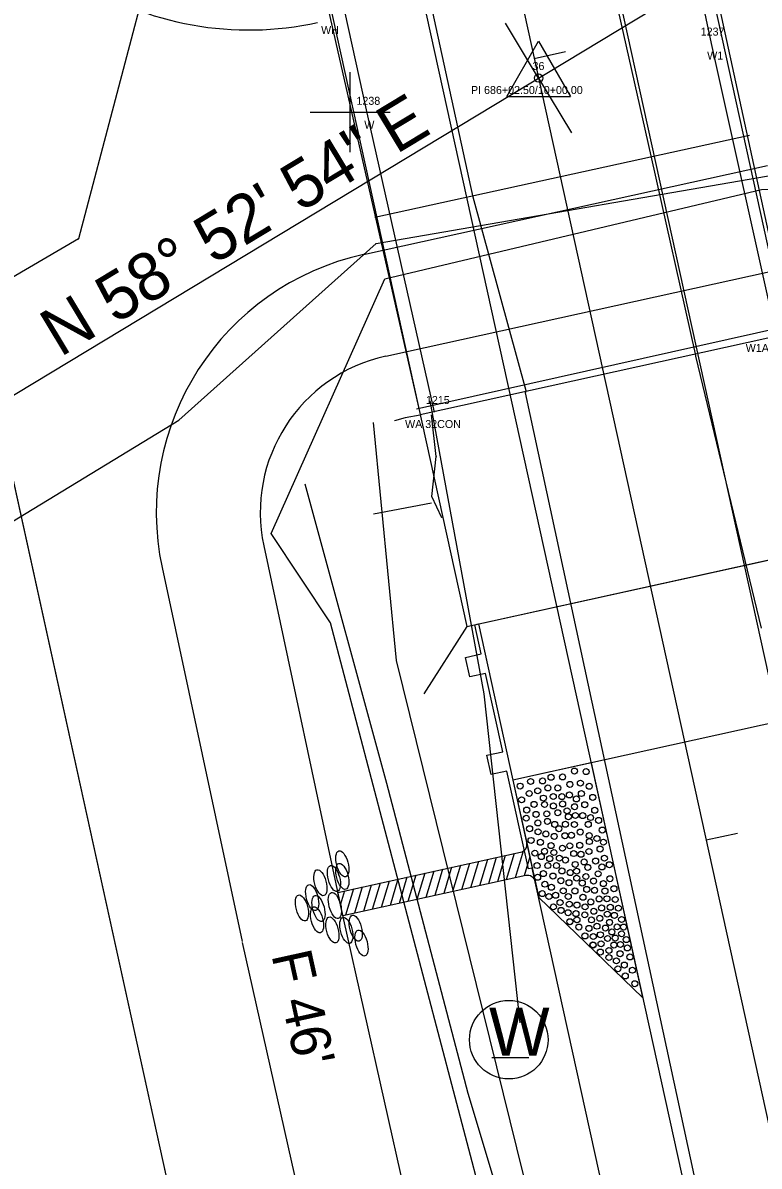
# Model space of a CAD drawing. Extents: x 2519952 to 2531965, y 848341 to 887632.
# Drawn here: x 2521510 to 2521602.1, y 869147.3 to 869290.2 of the extents above; entities that cross this region are included whole.
import ezdxf

# ---------------------------------------------------------------- set-up
doc = ezdxf.new("R2010")
doc.units = 0
for name, color, linetype in [('RD_EV_JW', 7, 'Continuous'), ('RD_EX_BldgApp', 7, 'Continuous'), ('RD_EX_BldgApp_txCode', 7, 'Continuous'), ('RD_EX_Bridge', 7, 'Continuous'), ('RD_EX_Conc', 7, 'Continuous'), ('RD_EX_DR_Pipe', 7, 'Continuous'), ('RD_EX_DV_Prop', 7, 'Continuous'), ('RD_EX_GuardRail', 7, 'Continuous'), ('RD_EX_H2O', 7, 'Continuous'), ('RD_EX_Misc', 7, 'Continuous'), ('RD_EX_Road', 7, 'Continuous'), ('RD_EX_RW', 7, 'Continuous'), ('RD_EX_UT', 7, 'Continuous'), ('RD_EX_VEG', 7, 'Continuous'), ('RD_HC_Cl', 7, 'Continuous'), ('RD_HC_Data', 7, 'Continuous'), ('RD_HC_Data_Tic', 7, 'Continuous'), ('RD_HC_txCode', 7, 'Continuous'), ('RD_PD_BCA', 7, 'Continuous'), ('RD_PD_Bridge', 7, 'Continuous'), ('RD_PD_CstnLmt', 7, 'Continuous'), ('RD_PD_DR_ErosCtrl', 7, 'Continuous'), ('RD_PD_Final_TrvlWay', 7, 'Continuous'), ('RD_PD_GR', 7, 'Continuous'), ('RD_PD_PaveShd', 7, 'Continuous'), ('RD_SMD_Locator', 7, 'Continuous')]:
    doc.layers.add(name, color=color, linetype=linetype)

# ---------------------------------------------------------------- blocks, each defined once
blk = doc.blocks.new('TBC1')
at = {"layer": 'RD_PD_GR'}
blk.add_lwpolyline([(12.5, 2.5), (15, 2.5), (15, 0.49), (25, 0.49), (25, 2.5), (27.5, 2.5), (27.5, 0.49), (31.25, 0.49), (31.25, 0), (0, 0), (0, 0.49), (12.5, 0.49)], close=True, dxfattribs=at)

msp = doc.modelspace()

# ---------------------------------------------------------------- linework, layer by layer
at = {"layer": 'RD_EV_JW'}
msp.add_lwpolyline([(2521612.58, 868633.3), (2521652.26, 868681.34), (2521670.78, 868698.5), (2521667.6, 868746.38), (2521632.57, 868900.09), (2521607.76, 868997.45), (2521589.09, 869078.55), (2521565.74, 869156.42), (2521555.56, 869195.14), (2521545.32, 869232.56)], dxfattribs=at)
at = {"layer": 'RD_EX_BldgApp'}
for points in [[(2521604.27, 869251.1), (2521596.15, 869287.62), (2521588.14, 869325.17)], [(2521561.51, 869241.58), (2521553.1, 869278.97), (2521545.03, 869315.56)]]:
    msp.add_lwpolyline(points, dxfattribs=at)
at = {"layer": 'RD_EX_Bridge'}
for points in [[(2521559.73, 869241.26), (2521606.03, 869251.49), (2521589.89, 869325.56), (2521542.97, 869315.1), (2521559.73, 869241.26)], [(2521559.73, 869241.2), (2521557.85, 869240.87), (2521556.5, 869240.46)]]:
    msp.add_lwpolyline(points, dxfattribs=at)
at = {"layer": 'RD_EX_Conc'}
msp.add_lwpolyline([(2521562.43, 869228.37), (2521561.19, 869231.03), (2521561.71, 869236), (2521561.15, 869241.21)], dxfattribs=at)
at = {"layer": 'RD_EX_DR_Pipe'}
msp.add_line((2521561.15, 869230.18), (2521553.87, 869228.8), dxfattribs=at)
at = {"layer": 'RD_EX_DV_Prop'}
msp.add_line((2521468.49, 869416.13), (2521533, 869123.15), dxfattribs=at)
at = {"layer": 'RD_EX_GuardRail'}
msp.add_lwpolyline([(2521572.21, 869165.25), (2521567.74, 869206.35), (2521560.98, 869242.96)], dxfattribs=at)
at = {"layer": 'RD_EX_H2O'}
for points in [[(2521367.64, 868930), (2521382.94, 869020.65), (2521412.41, 869065.42), (2521408.59, 869091.94), (2521371.41, 869119.09), (2521385.77, 869137.78), (2521417.88, 869161.34), (2521463.99, 869200.71), (2521529.55, 869240.56), (2521554.2, 869262.66), (2521610.3, 869272.32), (2521610.3, 869272.32), (2521630.07, 869274.49), (2521675.08, 869318.6)], [(2521526.58, 869299.59), (2521517.01, 869263.23), (2521449.73, 869223.92), (2521399.69, 869185.68), (2521343.78, 869136.29), (2521345.45, 869106.08), (2521274.83, 869075.43)], [(2521577.56, 869104.78), (2521548.5, 869215.22), (2521541.09, 869226.38), (2521555.3, 869258.21), (2521602.4, 869269.37), (2521612.65, 869269.66)]]:
    msp.add_lwpolyline(points, dxfattribs=at)
at = {"layer": 'RD_EX_Misc'}
for p, q in [((2521550.96, 869274.04), (2521550.96, 869284.04)), ((2521545.96, 869279.04), (2521555.96, 869279.04)), ((2521600.91, 869276.13), (2521554.03, 869265.88)), ((2521559.26, 869241.97), (2521606.17, 869252.45))]:
    msp.add_line(p, q, dxfattribs=at)
at = {"layer": 'RD_EX_Road'}
for p, q in [((2521588.62, 869273.6), (2521583.13, 869297.81)), ((2521566.34, 869268.43), (2521561.01, 869292.87)), ((2521594.14, 869248.85), (2521588.62, 869273.6)), ((2521572.97, 869244.21), (2521566.34, 869268.43)), ((2521594.2, 869248.54), (2521594.14, 869248.85)), ((2521602.41, 869214.58), (2521594.2, 869248.54)), ((2521572.88, 869243.97), (2521572.97, 869244.21)), ((2521580.29, 869209.57), (2521572.88, 869243.97)), ((2521601.82, 869109.96), (2521580.29, 869209.57))]:
    msp.add_line(p, q, dxfattribs=at)
at = {"layer": 'RD_EX_RW'}
msp.add_line((2521468.49, 869416.12), (2521533, 869123.14), dxfattribs=at)
at = {"layer": 'RD_EX_UT'}
msp.add_line((2521568.67, 869160.93), (2521573.3, 869160.93), dxfattribs=at)
msp.add_circle((2521570.8, 869163.14), 4.91, dxfattribs=at)
at = {"layer": 'RD_EX_VEG'}
msp.add_lwpolyline([(2521585.06, 868581.88), (2521677.07, 868662.64), (2521629.4, 868916.48), (2521556.77, 869210.54), (2521553.88, 869240.28)], dxfattribs=at)
at = {"layer": 'RD_HC_Cl'}
for p, q in [((2521425.99, 869957.86), (2521982.59, 867430.22)), ((2521456.87, 869212.3), (2521622.01, 869311.98))]:
    msp.add_line(p, q, dxfattribs=at)
at = {"layer": 'RD_HC_Data'}
for p, q in [((2521570.56, 869281.03), (2521574.53, 869287.91)), ((2521574.53, 869287.91), (2521578.5, 869281.03)), ((2521570.56, 869281.03), (2521578.5, 869281.03))]:
    msp.add_line(p, q, dxfattribs=at)
msp.add_circle((2521574.53, 869283.32), 0.529, dxfattribs=at)
at = {"layer": 'RD_HC_Data_Tic'}
for p, q in [((2521574.52, 869283.32), (2521570.39, 869290.17)), ((2521573.99, 869285.76), (2521577.9, 869286.62)), ((2521574.52, 869283.32), (2521578.66, 869276.47)), ((2521595.5, 869188.1), (2521599.4, 869188.96))]:
    msp.add_line(p, q, dxfattribs=at)
at = {"layer": 'RD_PD_BCA'}
msp.add_arc((2521538.28, 869329.32), 40, 192.0677, 282.4185, dxfattribs=at)
at = {"layer": 'RD_PD_Bridge'}
for p, q in [((2521565.56, 869214.79), (2521611.46, 869224.9)), ((2521567.02, 869215.11), (2521571.32, 869195.58)), ((2521565.56, 869214.79), (2521560.17, 869206.36)), ((2521614.29, 869205.04), (2521571.32, 869195.58))]:
    msp.add_line(p, q, dxfattribs=at)
for points in [[(2521611.46, 869224.9), (2521583.5, 869351.86)], [(2521537.6, 869341.75), (2521565.56, 869214.79)], [(2521565.56, 869214.79), (2521611.46, 869224.9)]]:
    msp.add_lwpolyline(points, dxfattribs=at)
at = {"layer": 'RD_PD_CstnLmt'}
for p, q in [((2521540.16, 869224.84), (2521550.15, 869178.12)), ((2521550.15, 869178.12), (2521572, 869080.53))]:
    msp.add_line(p, q, dxfattribs=at)
msp.add_lwpolyline([(2521555.42, 869248.56), (2521605.96, 869259.69)], dxfattribs=at)
msp.add_arc((2521559.72, 869229.03), 20, 102.4185, 192.0677, dxfattribs=at)
at = {"layer": 'RD_PD_DR_ErosCtrl'}
for p, q in [((2521527.45, 869222.13), (2521537.44, 869175.4)), ((2521537.47, 869175.28), (2521559.32, 869077.69))]:
    msp.add_line(p, q, dxfattribs=at)
msp.add_lwpolyline([(2521552.63, 869261.25), (2521603.17, 869272.38)], dxfattribs=at)
msp.add_arc((2521559.72, 869229.03), 33, 102.4185, 192.0677, dxfattribs=at)
at = {"layer": 'RD_PD_Final_TrvlWay'}
for p, q in [((2521526.57, 869556.91), (2521800.76, 868311.74)), ((2521503.13, 869551.75), (2521777.32, 868306.58))]:
    msp.add_line(p, q, dxfattribs=at)
at = {"layer": 'RD_PD_GR'}
msp.add_line((2521681.27, 868696.29), (2521573.74, 869184.59), dxfattribs=at)
at = {"layer": 'RD_PD_PaveShd'}
for p, q in [((2521581.09, 869197.73), (2521571.32, 869195.58)), ((2521581.09, 869197.73), (2521587.54, 869168.43)), ((2521571.32, 869195.58), (2521573.26, 869186.79)), ((2521549.42, 869181.55), (2521572.28, 869186.58)), ((2521571.47, 869186.4), (2521570.48, 869183.11)), ((2521571.47, 869186.4), (2521570.48, 869183.11)), ((2521572.61, 869186.71), (2521571.6, 869183.36)), ((2521573.26, 869186.79), (2521573.9, 869183.86)), ((2521564.76, 869184.93), (2521563.78, 869181.64)), ((2521564.76, 869184.93), (2521563.78, 869181.64)), ((2521565.88, 869185.17), (2521564.9, 869181.88)), ((2521565.88, 869185.17), (2521564.9, 869181.88)), ((2521567, 869185.42), (2521566.02, 869182.13)), ((2521567, 869185.42), (2521566.02, 869182.13)), ((2521568.12, 869185.66), (2521567.13, 869182.37)), ((2521569.23, 869185.91), (2521568.25, 869182.62)), ((2521569.23, 869185.91), (2521568.25, 869182.62)), ((2521570.35, 869186.15), (2521569.37, 869182.86)), ((2521570.35, 869186.15), (2521569.37, 869182.86)), ((2521573.43, 869185.99), (2521572.72, 869183.6)), ((2521572.93, 869183.65), (2521550.05, 869178.62)), ((2521558.06, 869183.45), (2521557.08, 869180.17)), ((2521558.06, 869183.45), (2521557.2, 869180.57)), ((2521559.18, 869183.7), (2521558.19, 869180.41)), ((2521559.18, 869183.7), (2521558.19, 869180.41)), ((2521560.3, 869183.94), (2521559.31, 869180.66)), ((2521560.3, 869183.94), (2521559.31, 869180.66)), ((2521561.41, 869184.19), (2521560.43, 869180.9)), ((2521561.41, 869184.19), (2521560.43, 869180.9)), ((2521562.53, 869184.43), (2521561.55, 869181.15)), ((2521562.53, 869184.43), (2521561.55, 869181.15)), ((2521563.65, 869184.68), (2521562.66, 869181.39)), ((2521563.65, 869184.68), (2521562.66, 869181.39)), ((2521573.9, 869183.86), (2521574.55, 869180.93)), ((2521552.47, 869182.23), (2521551.49, 869178.94)), ((2521552.47, 869182.23), (2521551.49, 869178.94)), ((2521553.59, 869182.47), (2521552.61, 869179.18)), ((2521553.59, 869182.47), (2521552.61, 869179.18)), ((2521554.71, 869182.72), (2521553.73, 869179.43)), ((2521554.71, 869182.72), (2521553.73, 869179.43)), ((2521555.83, 869182.96), (2521554.84, 869179.67)), ((2521555.83, 869182.96), (2521554.84, 869179.67)), ((2521556.94, 869183.21), (2521555.96, 869179.92)), ((2521556.94, 869183.21), (2521555.96, 869179.92)), ((2521550.05, 869178.62), (2521549.42, 869181.55)), ((2521550.24, 869181.73), (2521549.74, 869180.06)), ((2521551.36, 869181.98), (2521550.37, 869178.69)), ((2521551.36, 869181.98), (2521550.49, 869179.1)), ((2521587.54, 869168.43), (2521574.55, 869180.93))]:
    msp.add_line(p, q, dxfattribs=at)
for centre in [(2521576.08, 869195.93), (2521576.08, 869195.93), (2521577.52, 869195.97), (2521577.52, 869195.97), (2521579.01, 869196.71), (2521579.01, 869196.71), (2521580.47, 869196.64), (2521580.47, 869196.64), (2521572.22, 869194.83), (2521572.22, 869194.83), (2521572.22, 869194.83), (2521573.53, 869195.41), (2521573.53, 869195.41), (2521575.02, 869195.48), (2521575.02, 869195.48), (2521575.69, 869194.6), (2521575.69, 869194.6), (2521576.93, 869194.6), (2521576.93, 869194.6), (2521578.44, 869195.04), (2521578.44, 869195.04), (2521579.75, 869195.2), (2521579.75, 869195.2), (2521580.86, 869194.81), (2521580.86, 869194.81), (2521572.41, 869193.12), (2521572.41, 869193.12), (2521573.35, 869193.91), (2521573.35, 869193.91), (2521574.42, 869194.24), (2521574.42, 869194.24), (2521575.13, 869193.33), (2521575.13, 869193.33), (2521576.36, 869193.53), (2521576.36, 869193.53), (2521577.44, 869193.52), (2521577.44, 869193.52), (2521578.38, 869193.73), (2521578.38, 869193.73), (2521579.25, 869193.23), (2521579.25, 869193.23), (2521579.88, 869193.9), (2521579.88, 869193.9), (2521581.29, 869193.42), (2521581.29, 869193.42), (2521573.04, 869191.84), (2521573.04, 869191.84), (2521573.96, 869192.55), (2521573.96, 869192.55), (2521575.27, 869192.53), (2521575.27, 869192.53), (2521576.38, 869192.35), (2521576.38, 869192.35), (2521577.53, 869192.6), (2521577.53, 869192.6), (2521578.09, 869191.74), (2521579.02, 869192.26), (2521579.02, 869192.26), (2521580.29, 869192.5), (2521580.29, 869192.5), (2521581.55, 869191.81), (2521581.55, 869191.81), (2521572.98, 869190.82), (2521572.98, 869190.82), (2521574.21, 869191.3), (2521574.21, 869191.3), (2521574.44, 869190.22), (2521574.44, 869190.22), (2521575.55, 869191.36), (2521575.55, 869191.36), (2521575.64, 869190.42), (2521575.64, 869190.42), (2521576.93, 869191.5), (2521576.93, 869191.5), (2521578.25, 869191), (2521578.25, 869191), (2521579.13, 869191.16), (2521579.13, 869191.16), (2521580.05, 869191.14), (2521580.05, 869191.14), (2521581.02, 869190.9), (2521581.02, 869190.9), (2521582.03, 869190.55), (2521582.03, 869190.55), (2521573.4, 869189.5), (2521573.4, 869189.5), (2521574.46, 869189.12), (2521574.46, 869189.12), (2521575.44, 869188.85), (2521575.44, 869188.85), (2521576.54, 869190.05), (2521576.54, 869190.05), (2521577.06, 869189.5), (2521577.06, 869189.5), (2521577.88, 869190.06), (2521577.88, 869190.06), (2521579, 869190.03), (2521579, 869190.03), (2521579.73, 869189.09), (2521579.73, 869189.09), (2521580.74, 869190.05), (2521580.74, 869190.05), (2521582.49, 869189.34), (2521582.49, 869189.34), (2521573.58, 869188.04), (2521573.58, 869188.04), (2521574.75, 869187.81), (2521574.75, 869187.81), (2521576.09, 869187.39), (2521576.09, 869187.39), (2521576.48, 869188.55), (2521576.48, 869188.55), (2521577.81, 869188.63), (2521577.81, 869188.63), (2521578.43, 869187.37), (2521578.43, 869187.37), (2521578.64, 869188.69), (2521578.64, 869188.69), (2521579.67, 869187.44), (2521579.67, 869187.44), (2521580.86, 869188.65), (2521580.86, 869188.65), (2521580.88, 869187.9), (2521580.88, 869187.9), (2521581.82, 869188.28), (2521581.82, 869188.28), (2521582.64, 869187.82), (2521574.06, 869186.45), (2521574.06, 869186.45), (2521574.86, 869186.02), (2521574.86, 869186.02), (2521575.27, 869186.69), (2521575.27, 869186.69), (2521576.44, 869186.53), (2521576.44, 869186.53), (2521577.51, 869187.07), (2521577.51, 869187.07), (2521578.92, 869186.4), (2521578.92, 869186.4), (2521579.83, 869186.31), (2521579.83, 869186.31), (2521580.82, 869186.66), (2521580.82, 869186.66), (2521582.21, 869186.96), (2521582.21, 869186.96), (2521574.34, 869184.9), (2521574.34, 869184.9), (2521575.68, 869184.9), (2521575.68, 869184.9), (2521575.92, 869185.77), (2521575.92, 869185.77), (2521576.76, 869184.9), (2521576.76, 869184.9), (2521577.13, 869185.82), (2521577.13, 869185.82), (2521577.89, 869185.59), (2521577.89, 869185.59), (2521579.11, 869185.04), (2521579.11, 869185.04), (2521580.22, 869185.35), (2521580.22, 869185.35), (2521580.68, 869184.67), (2521580.68, 869184.67), (2521581.66, 869185.46), (2521581.66, 869185.46), (2521582.45, 869184.73), (2521582.45, 869184.73), (2521582.76, 869185.82), (2521582.76, 869185.82), (2521583.38, 869185.01), (2521583.38, 869185.01), (2521574.41, 869183.44), (2521574.41, 869183.44), (2521575.13, 869183.9), (2521575.13, 869183.9), (2521576.32, 869183.59), (2521576.32, 869183.59), (2521577.45, 869184.23), (2521577.45, 869184.23), (2521578.48, 869184.02), (2521578.48, 869184.02), (2521579.28, 869184.2), (2521579.28, 869184.2), (2521579.3, 869183.33), (2521579.3, 869183.33), (2521580.44, 869183.53), (2521580.44, 869183.53), (2521581.97, 869183.87), (2521581.97, 869183.87), (2521583.44, 869183.26), (2521583.44, 869183.26), (2521575.31, 869182.57), (2521575.31, 869182.57), (2521576.13, 869182.18), (2521576.13, 869182.18), (2521577.31, 869183.01), (2521577.31, 869183.01), (2521577.61, 869181.74), (2521577.61, 869181.74), (2521578.33, 869182.76), (2521578.33, 869182.76), (2521579.07, 869181.73), (2521579.07, 869181.73), (2521579.99, 869182.71), (2521579.99, 869182.71), (2521580.54, 869181.92), (2521580.54, 869181.92), (2521581.4, 869182.96), (2521581.4, 869182.96), (2521581.52, 869181.81), (2521581.52, 869181.81), (2521582.63, 869182.64), (2521582.63, 869182.64), (2521582.83, 869181.72), (2521582.83, 869181.72), (2521583.95, 869182.01), (2521583.95, 869182.01), (2521574.98, 869181.4), (2521574.98, 869181.4), (2521574.98, 869181.4), (2521575.82, 869181.03), (2521575.82, 869181.03), (2521576.66, 869181.19), (2521576.66, 869181.19), (2521577.21, 869180.28), (2521577.21, 869180.28), (2521578.24, 869181.03), (2521578.24, 869181.03), (2521580.08, 869180.94), (2521580.08, 869180.94), (2521581.06, 869180.35), (2521581.06, 869180.35), (2521582.1, 869180.73), (2521582.1, 869180.73), (2521583.08, 869180.75), (2521583.08, 869180.75), (2521584.11, 869180.66), (2521584.11, 869180.66), (2521576.39, 869179.74), (2521576.39, 869179.74), (2521577.33, 869179.3), (2521577.33, 869179.3), (2521578.22, 869179.01), (2521578.22, 869179.01), (2521578.37, 869180.08), (2521578.37, 869180.08), (2521579.2, 869178.9), (2521579.2, 869178.9), (2521579.33, 869179.96), (2521579.33, 869179.96), (2521580.34, 869179.74), (2521580.34, 869179.74), (2521581.43, 869179.19), (2521581.43, 869179.19), (2521582.41, 869179.6), (2521582.41, 869179.6), (2521583.12, 869178.83), (2521583.12, 869178.83), (2521583.49, 869179.69), (2521583.49, 869179.69), (2521584.51, 869179.58), (2521584.51, 869179.58), (2521578.43, 869177.88), (2521578.44, 869177.88), (2521579.33, 869178.12), (2521579.33, 869178.12), (2521580.31, 869178.74), (2521580.31, 869178.74), (2521581.14, 869178.11), (2521581.14, 869178.11), (2521582.18, 869178.31), (2521582.18, 869178.31), (2521583.4, 869177.8), (2521583.4, 869177.8), (2521584, 869178.68), (2521584, 869178.68), (2521584.91, 869178.16), (2521584.91, 869178.16), (2521579.56, 869177.22), (2521579.56, 869177.22), (2521580.32, 869176.1), (2521580.32, 869176.1), (2521580.83, 869177.05), (2521580.83, 869177.05), (2521581.37, 869176.03), (2521581.37, 869176.03), (2521581.82, 869177.32), (2521581.82, 869177.32), (2521582.25, 869176.25), (2521582.25, 869176.25), (2521582.89, 869177.09), (2521582.89, 869177.09), (2521583.69, 869176.61), (2521583.69, 869176.61), (2521584.35, 869177.24), (2521584.35, 869177.24), (2521584.9, 869176.37), (2521584.9, 869176.37), (2521585.15, 869177.22), (2521585.15, 869177.22), (2521581.33, 869174.99), (2521581.35, 869174.96), (2521582.34, 869175.12), (2521582.34, 869175.12), (2521583.15, 869175.79), (2521583.15, 869175.79), (2521583.94, 869174.97), (2521583.94, 869174.97), (2521584.11, 869175.84), (2521584.11, 869175.84), (2521584.76, 869175.04), (2521584.76, 869175.04), (2521585.49, 869175.64), (2521585.49, 869175.64), (2521585.63, 869174.6), (2521585.63, 869174.6), (2521582.24, 869174.09), (2521582.24, 869174.09), (2521583.33, 869174.29), (2521583.33, 869174.29), (2521583.33, 869173.41), (2521584.71, 869173.89), (2521584.71, 869173.89), (2521585.95, 869173.48), (2521585.95, 869173.48), (2521584.25, 869172.99), (2521584.25, 869172.99), (2521584.44, 869172), (2521584.44, 869172), (2521585.25, 869172.47), (2521585.25, 869172.47), (2521586.26, 869171.82), (2521586.26, 869171.82), (2521585.37, 869171.1), (2521585.37, 869171.1), (2521586.56, 869170.14)]:
    msp.add_circle(centre, 0.375, dxfattribs=at)
for centre, start, end in [((2521572.07, 869187.55), 282.3889, 12.4185), ((2521573.14, 869182.67), 12.4185, 102.3889)]:
    msp.add_arc(centre, 1, start, end, dxfattribs=at)
for centre in [(2521549.98, 869185.12), (2521549.98, 869185.12), (2521548.93, 869183.29), (2521548.93, 869183.29), (2521549.98, 869183.55), (2521549.98, 869183.55), (2521547.24, 869182.76), (2521547.24, 869182.76), (2521546.21, 869180.89), (2521546.21, 869180.89), (2521544.93, 869179.6), (2521544.93, 869179.6), (2521547, 869179.54), (2521547, 869179.54), (2521549.05, 869179.91), (2521549.05, 869179.91), (2521546.82, 869178.11), (2521546.82, 869178.11), (2521548.74, 869176.85), (2521548.74, 869176.85), (2521550.48, 869176.8), (2521550.48, 869176.8), (2521551.66, 869177.07), (2521552.38, 869175.22)]:
    msp.add_ellipse(centre, major_axis=(0.43, -1.62), ratio=0.429445, dxfattribs=at)
at = {"layer": 'RD_SMD_Locator'}
for centre in [(2521596.15, 869287.62), (2521574.53, 869283.32), (2521553.1, 869278.97), (2521600.91, 869276.13), (2521588.62, 869273.6), (2521566.34, 869268.43), (2521554.03, 869265.88), (2521517.01, 869263.23), (2521554.2, 869262.66), (2521555.3, 869258.21), (2521594.14, 869248.85), (2521594.2, 869248.54), (2521572.88, 869243.97), (2521572.97, 869244.21), (2521560.98, 869242.96), (2521557.85, 869240.87), (2521559.26, 869241.97), (2521559.73, 869241.2), (2521559.73, 869241.26), (2521559.73, 869241.26), (2521561.15, 869241.21), (2521561.51, 869241.58), (2521529.55, 869240.56), (2521553.88, 869240.28), (2521556.5, 869240.46), (2521561.71, 869236), (2521545.32, 869232.56), (2521561.19, 869231.03), (2521561.15, 869230.18), (2521553.87, 869228.8), (2521562.43, 869228.37), (2521541.09, 869226.38), (2521548.5, 869215.22), (2521556.77, 869210.54), (2521580.29, 869209.57), (2521567.74, 869206.35), (2521555.56, 869195.14), (2521560.16, 869177.02), (2521572.21, 869165.25), (2521565.74, 869156.42)]:
    msp.add_circle(centre, 0.001, dxfattribs=at)

# ---------------------------------------------------------------- block references
at = {"layer": 'RD_PD_Bridge', "rotation": 102.41848259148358}
msp.add_blockref('TBC1', (2521573.74, 869184.59), dxfattribs=at)

# ---------------------------------------------------------------- texts
at = {"layer": 'RD_EX_BldgApp_txCode'}
for s, p in [('WH', (2521547.33, 869288.82)), ('1237', (2521594.8, 869288.62)), ('W1', (2521595.61, 869285.62)), ('1238', (2521551.75, 869279.97)), ('W', (2521552.73, 869276.97)), ('W1A 32CON', (2521600.43, 869249.1)), ('1215', (2521560.44, 869242.58)), ('WA 32CON', (2521557.83, 869239.58))]:
    msp.add_text(s, height=1, dxfattribs=at).set_placement(p)
at = {"layer": 'RD_EX_UT'}
msp.add_text('W', height=6, dxfattribs=at).set_placement((2521568.33, 869161.14))
at = {"layer": 'RD_HC_Data'}
msp.add_text('N 58%%d 52\' 54" E', height=6, rotation=31.1184, dxfattribs=at).set_placement((2521514.7, 869248.37))
at = {"layer": 'RD_HC_txCode'}
for s, p in [('36', (2521573.77, 869284.32)), ('PI 686+02.50/10+00.00', (2521566.07, 869281.32))]:
    msp.add_text(s, height=1, dxfattribs=at).set_placement(p)
at = {"layer": 'RD_PD_CstnLmt'}
msp.add_text("F 46'", height=5, rotation=282.4185, dxfattribs=at).set_placement((2521541.1, 869173.75))

doc.saveas('drawing.dxf')
